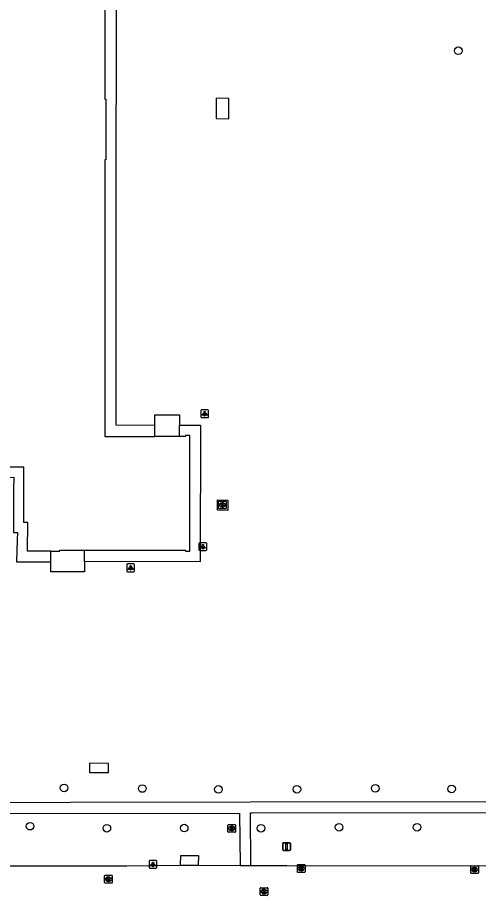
# Model space of a CAD drawing. Extents: x 161477 to 163040, y 383680 to 384868.
# Drawn here: x 162318.3 to 162377.7, y 384378 to 384491 of the extents above; entities that cross this region are included whole.
import ezdxf

# ---------------------------------------------------------------- set-up
doc = ezdxf.new("R2010")
doc.units = 0
for name, color, linetype in [('IMGEO_Boom', 7, 'Continuous'), ('IMGEO_Brandkraan', 7, 'Continuous'), ('IMGEO_Groenvoorziening', 7, 'Continuous'), ('IMGEO_Kolk', 7, 'Continuous'), ('IMGEO_Lichtpunt', 7, 'Continuous'), ('IMGEO_Pand', 7, 'Continuous'), ('IMGEO_Rijbaan_lokaal_open', 7, 'Continuous'), ('IMGEO_Rioolput', 7, 'Continuous'), ('IMGEO_Verkeersbordpaal', 7, 'Continuous'), ('IMGEO_Voetpad_gesloten', 7, 'Continuous'), ('IMGEO_Voetpad_open', 7, 'Continuous')]:
    doc.layers.add(name, color=color, linetype=linetype)

msp = doc.modelspace()

# ---------------------------------------------------------------- linework, layer by layer
at = {"layer": 'IMGEO_Boom'}
for centre in [(162375.09, 384486.73), (162324.33, 384391.87), (162334.4, 384391.8), (162344.2, 384391.69), (162354.3, 384391.7), (162364.4, 384391.82), (162374.22, 384391.75), (162319.95, 384386.95), (162329.83, 384386.68), (162339.79, 384386.71), (162349.68, 384386.68), (162359.73, 384386.81), (162369.78, 384386.82)]:
    msp.add_circle(centre, 0.489, dxfattribs=at)
at = {"layer": 'IMGEO_Brandkraan'}
for p, q in [((162344.21, 384427.86), (162344.21, 384428.72)), ((162344.28, 384428.79), (162345.14, 384428.79)), ((162344.7, 384428.57), (162344.72, 384428.57)), ((162345.21, 384428.72), (162345.21, 384427.86)), ((162345.14, 384427.79), (162344.28, 384427.79)), ((162344.72, 384428.01), (162344.69, 384428.01)), ((162345.41, 384386.24), (162345.41, 384387.1)), ((162345.48, 384387.17), (162346.34, 384387.17)), ((162345.9, 384386.95), (162345.92, 384386.95)), ((162346.41, 384387.1), (162346.41, 384386.24)), ((162346.34, 384386.17), (162345.48, 384386.17)), ((162345.92, 384386.39), (162345.89, 384386.39))]:
    msp.add_line(p, q, dxfattribs=at)
for points in [[(162344.21, 384427.86), (162344.21, 384428.72)], [(162344.28, 384428.79), (162345.14, 384428.79)], [(162345.21, 384428.72), (162345.21, 384427.86)], [(162345.14, 384427.79), (162344.28, 384427.79)], [(162344.56, 384428.49), (162344.56, 384428.09), (162344.77, 384428.09)], [(162344.79, 384428.49), (162344.56, 384428.49)], [(162344.74, 384428.41), (162344.68, 384428.41), (162344.68, 384428.33)], [(162344.68, 384428.33), (162344.74, 384428.33)], [(162344.74, 384428.26), (162344.68, 384428.26), (162344.68, 384428.18)], [(162344.68, 384428.18), (162344.74, 384428.18)], [(162345.41, 384386.24), (162345.41, 384387.1)], [(162345.48, 384387.17), (162346.34, 384387.17)], [(162345.76, 384386.87), (162345.76, 384386.47), (162345.97, 384386.47)], [(162345.99, 384386.87), (162345.76, 384386.87)], [(162345.94, 384386.79), (162345.88, 384386.79), (162345.88, 384386.71)], [(162346.41, 384387.1), (162346.41, 384386.24)], [(162346.34, 384386.17), (162345.48, 384386.17)], [(162345.88, 384386.71), (162345.94, 384386.71)], [(162345.94, 384386.64), (162345.88, 384386.64), (162345.88, 384386.56)], [(162345.88, 384386.56), (162345.94, 384386.56)]]:
    msp.add_lwpolyline(points, dxfattribs=at)
for centre, radius, start, end in [((162344.29, 384428.71), 0.0765, 91.552, 178.448), ((162344.29, 384428.71), 0.0765, 91.552, 178.448), ((162345.13, 384428.71), 0.0765, 1.552, 88.448), ((162345.13, 384428.71), 0.0765, 1.552, 88.448), ((162344.29, 384427.87), 0.0765, 181.552, 268.448), ((162344.29, 384427.87), 0.0765, 181.552, 268.448), ((162344.74, 384428.37), 0.0379, 267.8285, 90.9355), ((162344.74, 384428.22), 0.0404, 269.8759, 90.5077), ((162344.78, 384428.34), 0.251, 268.6676, 293.5347), ((162344.79, 384428.34), 0.145, 59.4692, 91.5367), ((162344.82, 384428.39), 0.0922, 285.5137, 58.1501), ((162344.82, 384428.2), 0.105, 301.3115, 78.989), ((162345.13, 384427.87), 0.0765, 271.552, 358.448), ((162345.13, 384427.87), 0.0765, 271.552, 358.448), ((162345.49, 384387.09), 0.0765, 91.552, 178.448), ((162345.49, 384387.09), 0.0765, 91.552, 178.448), ((162345.94, 384386.75), 0.0379, 267.8285, 90.9355), ((162345.99, 384386.72), 0.145, 59.4692, 91.5367), ((162346.02, 384386.77), 0.0922, 285.5137, 58.1501), ((162346.33, 384387.09), 0.0765, 1.552, 88.448), ((162346.33, 384387.09), 0.0765, 1.552, 88.448), ((162345.49, 384386.25), 0.0765, 181.552, 268.448), ((162345.49, 384386.25), 0.0765, 181.552, 268.448), ((162345.94, 384386.6), 0.0404, 269.8759, 90.5077), ((162345.98, 384386.72), 0.251, 268.6676, 293.5347), ((162346.02, 384386.58), 0.105, 301.3115, 78.989), ((162346.33, 384386.25), 0.0765, 271.552, 358.448), ((162346.33, 384386.25), 0.0765, 271.552, 358.448)]:
    msp.add_arc(centre, radius, start, end, dxfattribs=at)
for centre, major_axis, ratio, start_param, end_param in [((162344.7, 384428.29), (-0.387, 0.002), 0.722429, 4.712389, 7.853982), ((162344.72, 384428.29), (-0.39, 0.002), 0.717154, 1.570796, 4.712389), ((162345.9, 384386.67), (-0.387, 0.002), 0.722429, 4.712389, 7.853982), ((162345.92, 384386.67), (-0.39, 0.002), 0.717154, 1.570796, 4.712389)]:
    msp.add_ellipse(centre, major_axis=major_axis, ratio=ratio, start_param=start_param, end_param=end_param, dxfattribs=at)
at = {"layer": 'IMGEO_Groenvoorziening'}
for points in [[(162331.03, 384521.02), (162330.99, 384438.6), (162335.99, 384438.57)], [(162314.69, 384465.17), (162314.74, 384431.84), (162317.84, 384431.85), (162317.83, 384430.28), (162317.81, 384424.73), (162317.87, 384424.73), (162318.32, 384424.73), (162318.29, 384423.78), (162318.19, 384420.97), (162322.61, 384420.96)], [(162339.18, 384438.56), (162341.9, 384438.54), (162341.84, 384420.95), (162326.97, 384421.02)]]:
    msp.add_lwpolyline(points, dxfattribs=at)
at = {"layer": 'IMGEO_Kolk'}
for p, q in [((162354.36, 384381.08), (162354.36, 384381.93)), ((162354.43, 384382), (162355.28, 384382)), ((162354.84, 384381.78), (162354.87, 384381.78)), ((162354.87, 384381.22), (162354.84, 384381.22)), ((162355.36, 384381.93), (162355.36, 384381.08)), ((162376.68, 384380.94), (162376.68, 384381.79)), ((162376.75, 384381.87), (162377.61, 384381.87)), ((162377.17, 384381.65), (162377.19, 384381.65)), ((162377.68, 384381.79), (162377.68, 384380.94)), ((162329.53, 384379.71), (162329.53, 384380.56)), ((162329.6, 384380.64), (162330.46, 384380.64)), ((162330.02, 384380.41), (162330.04, 384380.41)), ((162330.53, 384380.56), (162330.53, 384379.71)), ((162355.28, 384381), (162354.43, 384381)), ((162377.61, 384380.87), (162376.75, 384380.87)), ((162377.19, 384381.09), (162377.17, 384381.09)), ((162330.46, 384379.63), (162329.6, 384379.63)), ((162330.04, 384379.86), (162330.01, 384379.86))]:
    msp.add_line(p, q, dxfattribs=at)
for points in [[(162354.36, 384381.08), (162354.36, 384381.93)], [(162354.43, 384382), (162355.28, 384382)], [(162354.68, 384381.7), (162354.8, 384381.7), (162354.8, 384381.55), (162354.93, 384381.7), (162355.09, 384381.7), (162354.95, 384381.55), (162355.1, 384381.3), (162354.95, 384381.3), (162354.86, 384381.47), (162354.8, 384381.4), (162354.8, 384381.3), (162354.68, 384381.3), (162354.68, 384381.7)], [(162355.36, 384381.93), (162355.36, 384381.08)], [(162376.68, 384380.94), (162376.68, 384381.79)], [(162376.75, 384381.87), (162377.61, 384381.87)], [(162377, 384381.57), (162377.12, 384381.57), (162377.12, 384381.41), (162377.25, 384381.57), (162377.42, 384381.57), (162377.27, 384381.42), (162377.42, 384381.17), (162377.27, 384381.17), (162377.19, 384381.33), (162377.12, 384381.26), (162377.12, 384381.17), (162377, 384381.17), (162377, 384381.57)], [(162377.68, 384381.79), (162377.68, 384380.94)], [(162329.53, 384379.71), (162329.53, 384380.56)], [(162329.6, 384380.64), (162330.46, 384380.64)], [(162329.85, 384380.33), (162329.97, 384380.33), (162329.97, 384380.18), (162330.1, 384380.33), (162330.27, 384380.33), (162330.12, 384380.18), (162330.27, 384379.93), (162330.12, 384379.93), (162330.04, 384380.1), (162329.97, 384380.03), (162329.97, 384379.93), (162329.85, 384379.93), (162329.85, 384380.33)], [(162330.53, 384380.56), (162330.53, 384379.71)], [(162355.28, 384381), (162354.43, 384381)], [(162377.61, 384380.87), (162376.75, 384380.87)], [(162330.46, 384379.63), (162329.6, 384379.63)]]:
    msp.add_lwpolyline(points, dxfattribs=at)
for centre, start, end in [((162354.43, 384381.93), 91.552, 178.448), ((162354.43, 384381.93), 91.552, 178.448), ((162355.28, 384381.93), 1.552, 88.448), ((162355.28, 384381.93), 1.552, 88.448), ((162376.76, 384381.79), 91.552, 178.448), ((162376.76, 384381.79), 91.552, 178.448), ((162377.6, 384381.79), 1.552, 88.448), ((162377.6, 384381.79), 1.552, 88.448), ((162329.61, 384380.56), 91.552, 178.448), ((162329.61, 384380.56), 91.552, 178.448), ((162330.45, 384380.56), 1.552, 88.448), ((162330.45, 384380.56), 1.552, 88.448), ((162354.43, 384381.08), 181.552, 268.448), ((162354.43, 384381.08), 181.552, 268.448), ((162355.28, 384381.08), 271.552, 358.448), ((162355.28, 384381.08), 271.552, 358.448), ((162376.76, 384380.94), 181.552, 268.448), ((162376.76, 384380.94), 181.552, 268.448), ((162377.6, 384380.94), 271.552, 358.448), ((162377.6, 384380.94), 271.552, 358.448), ((162329.61, 384379.71), 181.552, 268.448), ((162329.61, 384379.71), 181.552, 268.448), ((162330.45, 384379.71), 271.552, 358.448), ((162330.45, 384379.71), 271.552, 358.448)]:
    msp.add_arc(centre, 0.0765, start, end, dxfattribs=at)
for centre, major_axis, ratio, start_param, end_param in [((162354.84, 384381.5), (-0.387, 0.002), 0.722429, 4.712389, 7.853982), ((162354.87, 384381.5), (-0.39, 0.002), 0.717154, 1.570796, 4.712389), ((162377.17, 384381.37), (-0.387, 0.002), 0.722429, 4.712389, 7.853982), ((162377.19, 384381.37), (-0.39, 0.002), 0.717154, 1.570796, 4.712389), ((162330.02, 384380.13), (-0.387, 0.002), 0.722429, 4.712389, 7.853982), ((162330.04, 384380.13), (-0.39, 0.002), 0.717154, 1.570796, 4.712389)]:
    msp.add_ellipse(centre, major_axis=major_axis, ratio=ratio, start_param=start_param, end_param=end_param, dxfattribs=at)
at = {"layer": 'IMGEO_Lichtpunt'}
for p, q in [((162341.94, 384440.44), (162341.94, 384439.63)), ((162341.94, 384440.44), (162341.94, 384439.63)), ((162342.84, 384440.53), (162342.03, 384440.53)), ((162342.84, 384440.53), (162342.03, 384440.53)), ((162342.93, 384439.63), (162342.93, 384440.44)), ((162342.93, 384439.63), (162342.93, 384440.44)), ((162342.03, 384439.54), (162342.84, 384439.54)), ((162342.03, 384439.54), (162342.84, 384439.54)), ((162341.69, 384423.32), (162341.69, 384422.52)), ((162341.69, 384423.32), (162341.69, 384422.52)), ((162342.59, 384423.42), (162341.79, 384423.42)), ((162342.59, 384423.42), (162341.79, 384423.42)), ((162342.69, 384422.52), (162342.69, 384423.32)), ((162342.69, 384422.52), (162342.69, 384423.32)), ((162341.79, 384422.42), (162342.59, 384422.42)), ((162341.79, 384422.42), (162342.59, 384422.42)), ((162333.29, 384420.7), (162332.48, 384420.7)), ((162333.29, 384420.7), (162332.48, 384420.7)), ((162332.39, 384420.6), (162332.39, 384419.8)), ((162332.39, 384420.6), (162332.39, 384419.8)), ((162332.48, 384419.7), (162333.29, 384419.7)), ((162332.48, 384419.7), (162333.29, 384419.7)), ((162333.38, 384419.8), (162333.38, 384420.6)), ((162333.38, 384419.8), (162333.38, 384420.6)), ((162335.27, 384382.44), (162335.27, 384381.64)), ((162335.27, 384382.44), (162335.27, 384381.64)), ((162336.17, 384382.54), (162335.36, 384382.54)), ((162336.17, 384382.54), (162335.36, 384382.54)), ((162336.26, 384381.64), (162336.26, 384382.44)), ((162336.26, 384381.64), (162336.26, 384382.44)), ((162335.36, 384381.54), (162336.17, 384381.54)), ((162335.36, 384381.54), (162336.17, 384381.54))]:
    msp.add_line(p, q, dxfattribs=at)
for points in [[(162342.31, 384440.1), (162342.35, 384440.07), (162342.16, 384439.81), (162342.12, 384439.84), (162342.31, 384440.1)], [(162342.41, 384440.05), (162342.46, 384440.05), (162342.46, 384439.73), (162342.41, 384439.73), (162342.41, 384440.05)], [(162342.52, 384440.07), (162342.56, 384440.1), (162342.75, 384439.84), (162342.71, 384439.81), (162342.52, 384440.07)], [(162342.07, 384422.99), (162342.1, 384422.96), (162341.92, 384422.7), (162341.88, 384422.72), (162342.07, 384422.99)], [(162342.17, 384422.94), (162342.22, 384422.94), (162342.22, 384422.62), (162342.17, 384422.62), (162342.17, 384422.94)], [(162342.28, 384422.96), (162342.32, 384422.99), (162342.5, 384422.72), (162342.46, 384422.7), (162342.28, 384422.96)], [(162332.76, 384420.27), (162332.8, 384420.24), (162332.61, 384419.98), (162332.57, 384420), (162332.76, 384420.27)], [(162332.86, 384420.22), (162332.91, 384420.22), (162332.91, 384419.9), (162332.86, 384419.9), (162332.86, 384420.22)], [(162332.97, 384420.24), (162333.01, 384420.27), (162333.2, 384420), (162333.16, 384419.98), (162332.97, 384420.24)], [(162335.64, 384382.11), (162335.68, 384382.08), (162335.49, 384381.82), (162335.45, 384381.84), (162335.64, 384382.11)], [(162335.74, 384382.06), (162335.79, 384382.06), (162335.79, 384381.74), (162335.74, 384381.74), (162335.74, 384382.06)], [(162335.85, 384382.08), (162335.89, 384382.11), (162336.08, 384381.84), (162336.04, 384381.82), (162335.85, 384382.08)]]:
    msp.add_lwpolyline(points, dxfattribs=at)
for centre in [(162342.44, 384440.24), (162342.19, 384423.12), (162332.89, 384420.4), (162335.77, 384382.24)]:
    msp.add_circle(centre, 0.0994, dxfattribs=at)
for centre, start, end in [((162342.03, 384440.44), 90, 180), ((162342.03, 384440.44), 90, 180), ((162342.84, 384440.44), 0, 90), ((162342.84, 384440.44), 0, 90), ((162342.03, 384439.63), 180, 270), ((162342.03, 384439.63), 180, 270), ((162342.84, 384439.63), 270, 0), ((162342.84, 384439.63), 270, 360), ((162341.79, 384423.32), 90, 180), ((162341.79, 384423.32), 90, 180), ((162342.59, 384423.32), 0, 90), ((162342.59, 384423.32), 0, 90), ((162341.79, 384422.52), 180, 270), ((162341.79, 384422.52), 180, 270), ((162342.59, 384422.52), 270, 0), ((162342.59, 384422.52), 270, 360), ((162332.48, 384420.6), 90, 180), ((162332.48, 384420.6), 90, 180), ((162333.29, 384420.6), 0, 90), ((162333.29, 384420.6), 0, 90), ((162332.48, 384419.8), 180, 270), ((162332.48, 384419.8), 180, 270), ((162333.29, 384419.8), 270, 0), ((162333.29, 384419.8), 270, 360), ((162335.36, 384382.44), 90, 180), ((162335.36, 384382.44), 90, 180), ((162336.17, 384382.44), 0, 90), ((162336.17, 384382.44), 0, 90), ((162335.36, 384381.64), 180, 270), ((162335.36, 384381.64), 180, 270), ((162336.17, 384381.64), 270, 0), ((162336.17, 384381.64), 270, 360)]:
    msp.add_arc(centre, 0.0946, start, end, dxfattribs=at)
at = {"layer": 'IMGEO_Pand'}
for points in [[(162325.99, 384520.04), (162329.71, 384520.04), (162329.72, 384519.47), (162329.59, 384519.47), (162329.59, 384499.98), (162329.59, 384480.49), (162329.72, 384480.49), (162329.72, 384472.68), (162329.59, 384472.68), (162329.59, 384437.09), (162336, 384437.1)], [(162322.61, 384422.34), (162319.62, 384422.34), (162319.64, 384426.05), (162319.16, 384426.05), (162319.15, 384433.14), (162316.04, 384433.13), (162316.04, 384433.68), (162316.17, 384433.68), (162316.16, 384469.21)], [(162326.97, 384422.48), (162339.96, 384422.46), (162339.96, 384422.33), (162340.53, 384422.33), (162340.52, 384437.23), (162339.97, 384437.23), (162339.97, 384437.1), (162339.17, 384437.1)], [(162339.17, 384437.1), (162336, 384437.1)], [(162322.61, 384422.34), (162323.78, 384422.34), (162323.78, 384422.48), (162326.97, 384422.48)]]:
    msp.add_lwpolyline(points, dxfattribs=at)
at = {"layer": 'IMGEO_Rijbaan_lokaal_open'}
for points in [[(162305.88, 384381.86), (162306.63, 384381.87), (162332.41, 384381.87), (162339.33, 384381.92)], [(162339.33, 384381.92), (162341.6, 384381.94)], [(162341.6, 384381.94), (162347, 384381.91)], [(162347, 384381.91), (162348.39, 384381.91)], [(162348.39, 384381.91), (162353.01, 384381.89), (162394.22, 384381.87), (162420.08, 384381.9), (162422.97, 384381.9)]]:
    msp.add_lwpolyline(points, dxfattribs=at)
at = {"layer": 'IMGEO_Rioolput'}
for p, q in [((162349.57, 384378.11), (162349.57, 384378.97)), ((162349.64, 384379.04), (162350.5, 384379.04)), ((162350.57, 384378.97), (162350.57, 384378.11)), ((162350.5, 384378.04), (162349.64, 384378.04)), ((162350.08, 384378.26), (162350.05, 384378.26)), ((162350.06, 384378.82), (162350.08, 384378.82))]:
    msp.add_line(p, q, dxfattribs=at)
for points in [[(162349.57, 384378.11), (162349.57, 384378.97)], [(162349.64, 384379.04), (162350.5, 384379.04)], [(162350.57, 384378.97), (162350.57, 384378.11)], [(162350.5, 384378.04), (162349.64, 384378.04)], [(162350.16, 384378.74), (162349.91, 384378.74), (162349.91, 384378.34)], [(162349.91, 384378.34), (162350.03, 384378.34), (162350.03, 384378.5), (162350.04, 384378.5)], [(162350.08, 384378.66), (162350.03, 384378.66), (162350.03, 384378.58)], [(162350.03, 384378.58), (162350.08, 384378.58)], [(162350.09, 384378.47), (162350.16, 384378.34), (162350.3, 384378.34), (162350.23, 384378.47)]]:
    msp.add_lwpolyline(points, dxfattribs=at)
for centre, radius, start, end in [((162349.65, 384378.96), 0.0765, 91.552, 178.448), ((162349.65, 384378.96), 0.0765, 91.552, 178.448), ((162350.49, 384378.96), 0.0765, 1.552, 88.448), ((162350.49, 384378.96), 0.0765, 1.552, 88.448), ((162349.65, 384378.12), 0.0765, 181.552, 268.448), ((162349.65, 384378.12), 0.0765, 181.552, 268.448), ((162350.04, 384378.45), 0.0533, 26.0293, 88.6989), ((162350.09, 384378.56), 0.0964, 77.0061, 93.1865), ((162350.07, 384378.77), 0.19, 274.7715, 282.9687), ((162350.1, 384378.62), 0.0378, 276.6634, 79.6772), ((162350.16, 384378.63), 0.109, 350.3612, 89.416), ((162350.16, 384378.63), 0.112, 277.5842, 350.9817), ((162350.14, 384378.41), 0.108, 29.5134, 73.7905), ((162350.49, 384378.12), 0.0765, 271.552, 358.448), ((162350.49, 384378.12), 0.0765, 271.552, 358.448)]:
    msp.add_arc(centre, radius, start, end, dxfattribs=at)
for centre, major_axis, ratio, start_param, end_param in [((162350.06, 384378.54), (-0.387, 0.002), 0.722429, 4.712389, 7.853982), ((162350.08, 384378.54), (-0.39, 0.002), 0.717154, 1.570796, 4.712389)]:
    msp.add_ellipse(centre, major_axis=major_axis, ratio=ratio, start_param=start_param, end_param=end_param, dxfattribs=at)
at = {"layer": 'IMGEO_Verkeersbordpaal'}
for p, q in [((162352.48, 384383.92), (162352.48, 384384.72)), ((162352.48, 384384.72), (162352.48, 384383.92)), ((162352.58, 384384.82), (162353.36, 384384.82)), ((162353.36, 384384.82), (162352.58, 384384.82)), ((162353.46, 384384.72), (162353.46, 384383.92)), ((162353.46, 384383.92), (162353.46, 384384.72)), ((162353.36, 384383.82), (162352.58, 384383.82)), ((162352.58, 384383.82), (162353.36, 384383.82))]:
    msp.add_line(p, q, dxfattribs=at)
msp.add_lwpolyline([(162352.89, 384384.7), (162353.05, 384384.7), (162353.05, 384383.95), (162352.89, 384383.95), (162352.89, 384384.7)], dxfattribs=at)
for centre, start, end in [((162352.58, 384384.72), 90, 180), ((162352.58, 384384.72), 90, 180), ((162353.36, 384384.72), 0, 90), ((162353.36, 384384.72), 360, 90), ((162352.58, 384383.92), 180, 270), ((162352.58, 384383.92), 180, 270), ((162353.36, 384383.92), 270, 0), ((162353.36, 384383.92), 270, 0)]:
    msp.add_arc(centre, 0.1, start, end, dxfattribs=at)
at = {"layer": 'IMGEO_Voetpad_gesloten'}
for points in [[(162345.54, 384480.59), (162343.92, 384480.64), (162343.91, 384478.03), (162345.54, 384477.98), (162345.54, 384480.59)], [(162330.06, 384395.01), (162327.6, 384395.04), (162327.59, 384393.88), (162330.04, 384393.84), (162330.06, 384395.01)], [(162339.33, 384381.92), (162339.35, 384383.16), (162341.62, 384383.18), (162341.6, 384381.94)]]:
    msp.add_lwpolyline(points, dxfattribs=at)
at = {"layer": 'IMGEO_Voetpad_open'}
for points in [[(162425.45, 384554.62), (162426.19, 384554.61), (162425.97, 384390.28), (162425.97, 384390.1), (162389.63, 384390.1), (162348.32, 384390.06), (162301.99, 384389.95), (162301.95, 384391.84), (162301.95, 384392), (162301.95, 384392.09), (162302.03, 384399.87), (162302.06, 384428.2), (162302.05, 384458.62), (162308.33, 384465.16)], [(162335.99, 384438.57), (162335.99, 384439.87), (162339.18, 384439.87), (162339.18, 384438.56)], [(162336, 384437.1), (162335.99, 384438.57)], [(162339.17, 384437.1), (162339.18, 384438.56)], [(162345.42, 384428.92), (162345.39, 384427.59), (162344.06, 384427.61), (162344.08, 384428.95), (162345.42, 384428.92)], [(162322.61, 384420.96), (162322.61, 384422.03), (162322.61, 384422.34)], [(162326.97, 384421.02), (162326.97, 384422.48)], [(162326.97, 384421.02), (162326.97, 384419.69), (162322.61, 384419.69), (162322.61, 384420.96)], [(162305.88, 384381.86), (162305.88, 384382.52), (162305.73, 384382.51), (162304.6, 384387.03), (162303.34, 384388.57), (162346.91, 384388.63), (162347, 384381.91)], [(162348.39, 384381.91), (162348.33, 384388.66), (162348.54, 384388.66), (162382.37, 384388.71), (162425.96, 384388.7), (162425.96, 384388.19), (162425.95, 384384.04), (162425.95, 384382.36)]]:
    msp.add_lwpolyline(points, dxfattribs=at)

doc.saveas('drawing.dxf')
